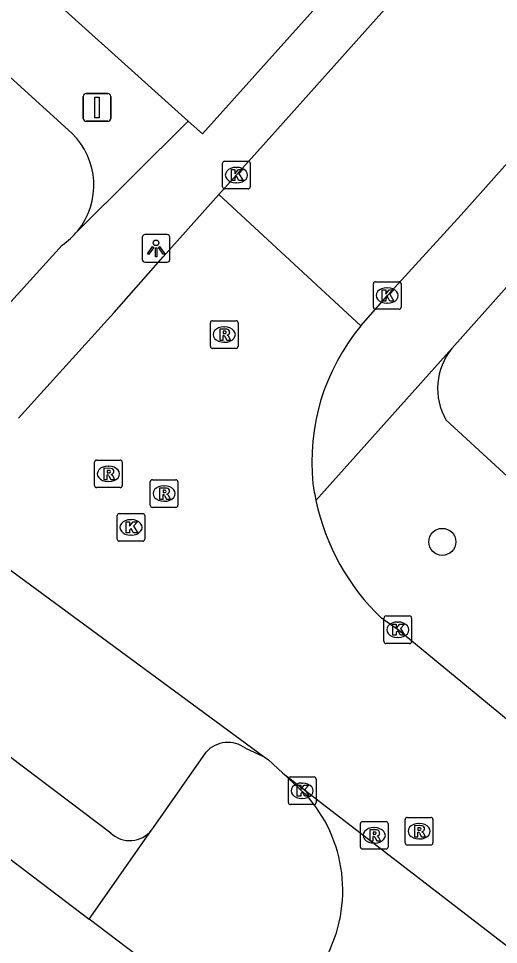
# Model space of a CAD drawing. Extents: x 159040 to 160094, y 381214 to 382518.
# Drawn here: x 159405.08 to 159422.45, y 382003.65 to 382037.16 of the extents above; entities that cross this region are included whole.
import ezdxf

# ---------------------------------------------------------------- set-up
doc = ezdxf.new("R2010")
doc.units = 0
for name, color, linetype in [('IMGEO_Afsluitpaal', 7, 'Continuous'), ('IMGEO_Boom', 7, 'Continuous'), ('IMGEO_Kolk', 7, 'Continuous'), ('IMGEO_Lichtpunt', 7, 'Continuous'), ('IMGEO_Rijbaan_lokaal_open', 7, 'Continuous'), ('IMGEO_Rioolput', 7, 'Continuous'), ('IMGEO_Voetpad_open', 7, 'Continuous')]:
    doc.layers.add(name, color=color, linetype=linetype)

msp = doc.modelspace()

# ---------------------------------------------------------------- linework, layer by layer
at = {"layer": 'IMGEO_Afsluitpaal'}
for p, q in [((159407.422, 382033.545), (159407.422, 382034.345)), ((159407.422, 382034.345), (159407.422, 382033.545)), ((159407.522, 382034.445), (159408.312, 382034.445)), ((159408.312, 382034.445), (159407.522, 382034.445)), ((159408.412, 382034.345), (159408.412, 382033.545)), ((159408.412, 382033.545), (159408.412, 382034.345)), ((159408.312, 382033.445), (159407.522, 382033.445)), ((159407.522, 382033.445), (159408.312, 382033.445))]:
    msp.add_line(p, q, dxfattribs=at)
msp.add_lwpolyline([(159407.842, 382034.32), (159407.992, 382034.32), (159407.992, 382033.57), (159407.842, 382033.57), (159407.842, 382034.32)], dxfattribs=at)
for centre, start, end in [((159407.522, 382034.345), 90, 180), ((159407.522, 382034.345), 90, 180), ((159408.312, 382034.345), 0, 90), ((159408.312, 382034.345), 360, 90), ((159407.522, 382033.545), 180, 270), ((159407.522, 382033.545), 180, 270), ((159408.312, 382033.545), 270, 0), ((159408.312, 382033.545), 270, 0)]:
    msp.add_arc(centre, 0.1, start, end, dxfattribs=at)
at = {"layer": 'IMGEO_Boom'}
msp.add_circle((159420.415, 382018.225), 0.489, dxfattribs=at)
at = {"layer": 'IMGEO_Kolk'}
for p, q in [((159412.462, 382031.071), (159412.462, 382031.923)), ((159412.537, 382031.997), (159413.389, 382031.997)), ((159413.463, 382031.923), (159413.463, 382031.071)), ((159412.95, 382031.777), (159412.975, 382031.777)), ((159412.973, 382031.217), (159412.948, 382031.217)), ((159413.389, 382030.997), (159412.537, 382030.997)), ((159417.923, 382026.714), (159417.923, 382027.566)), ((159417.998, 382027.64), (159418.85, 382027.64)), ((159418.924, 382027.566), (159418.924, 382026.714)), ((159418.411, 382027.42), (159418.436, 382027.42)), ((159418.434, 382026.86), (159418.409, 382026.86)), ((159418.85, 382026.64), (159417.998, 382026.64)), ((159408.647, 382018.322), (159408.647, 382019.174)), ((159408.722, 382019.248), (159409.574, 382019.248)), ((159409.648, 382019.174), (159409.648, 382018.322)), ((159409.135, 382019.028), (159409.16, 382019.028)), ((159409.158, 382018.468), (159409.133, 382018.468)), ((159409.574, 382018.248), (159408.722, 382018.248)), ((159418.306, 382014.617), (159418.306, 382015.469)), ((159418.381, 382015.543), (159419.233, 382015.543)), ((159419.307, 382015.469), (159419.307, 382014.617)), ((159418.794, 382015.323), (159418.819, 382015.323)), ((159419.233, 382014.543), (159418.381, 382014.543)), ((159418.817, 382014.763), (159418.792, 382014.763)), ((159414.846, 382008.79), (159414.846, 382009.642)), ((159414.921, 382009.716), (159415.773, 382009.716)), ((159415.334, 382009.496), (159415.359, 382009.496)), ((159415.847, 382009.642), (159415.847, 382008.79)), ((159415.357, 382008.936), (159415.332, 382008.936)), ((159415.773, 382008.716), (159414.921, 382008.716))]:
    msp.add_line(p, q, dxfattribs=at)
for points in [[(159412.462, 382031.071), (159412.462, 382031.923)], [(159412.537, 382031.997), (159413.389, 382031.997)], [(159413.463, 382031.923), (159413.463, 382031.071)], [(159412.783, 382031.697), (159412.906, 382031.697), (159412.906, 382031.546), (159413.036, 382031.697), (159413.2, 382031.697), (159413.054, 382031.546), (159413.207, 382031.297), (159413.055, 382031.297), (159412.97, 382031.461), (159412.906, 382031.394), (159412.906, 382031.297), (159412.783, 382031.297), (159412.783, 382031.697)], [(159413.389, 382030.997), (159412.537, 382030.997)], [(159417.923, 382026.714), (159417.923, 382027.566)], [(159417.998, 382027.64), (159418.85, 382027.64)], [(159418.924, 382027.566), (159418.924, 382026.714)], [(159418.244, 382027.34), (159418.367, 382027.34), (159418.367, 382027.189), (159418.497, 382027.34), (159418.661, 382027.34), (159418.515, 382027.189), (159418.668, 382026.94), (159418.516, 382026.94), (159418.431, 382027.104), (159418.367, 382027.037), (159418.367, 382026.94), (159418.244, 382026.94), (159418.244, 382027.34)], [(159418.85, 382026.64), (159417.998, 382026.64)], [(159408.647, 382018.322), (159408.647, 382019.174)], [(159408.722, 382019.248), (159409.574, 382019.248)], [(159409.648, 382019.174), (159409.648, 382018.322)], [(159408.968, 382018.948), (159409.091, 382018.948), (159409.091, 382018.797), (159409.221, 382018.948), (159409.385, 382018.948), (159409.239, 382018.797), (159409.392, 382018.548), (159409.24, 382018.548), (159409.155, 382018.712), (159409.091, 382018.645), (159409.091, 382018.548), (159408.968, 382018.548), (159408.968, 382018.948)], [(159409.574, 382018.248), (159408.722, 382018.248)], [(159418.306, 382014.617), (159418.306, 382015.469)], [(159418.381, 382015.543), (159419.233, 382015.543)], [(159419.307, 382015.469), (159419.307, 382014.617)], [(159418.627, 382015.243), (159418.75, 382015.243), (159418.75, 382015.092), (159418.88, 382015.243), (159419.044, 382015.243), (159418.898, 382015.092), (159419.051, 382014.843), (159418.899, 382014.843), (159418.814, 382015.007), (159418.75, 382014.94), (159418.75, 382014.843), (159418.627, 382014.843), (159418.627, 382015.243)], [(159419.233, 382014.543), (159418.381, 382014.543)], [(159414.846, 382008.79), (159414.846, 382009.642)], [(159414.921, 382009.716), (159415.773, 382009.716)], [(159415.847, 382009.642), (159415.847, 382008.79)], [(159415.167, 382009.416), (159415.29, 382009.416), (159415.29, 382009.265), (159415.42, 382009.416), (159415.584, 382009.416), (159415.438, 382009.265), (159415.591, 382009.016), (159415.439, 382009.016), (159415.354, 382009.18), (159415.29, 382009.113), (159415.29, 382009.016), (159415.167, 382009.016), (159415.167, 382009.416)], [(159415.773, 382008.716), (159414.921, 382008.716)]]:
    msp.add_lwpolyline(points, dxfattribs=at)
for centre, start, end in [((159412.539, 382031.921), 91.552, 178.448), ((159412.539, 382031.921), 91.552, 178.448), ((159413.387, 382031.921), 1.552, 88.448), ((159413.387, 382031.921), 1.552, 88.448), ((159412.539, 382031.073), 181.552, 268.448), ((159412.539, 382031.073), 181.552, 268.448), ((159413.387, 382031.073), 271.552, 358.448), ((159413.387, 382031.073), 271.552, 358.448), ((159418, 382027.564), 91.552, 178.448), ((159418, 382027.564), 91.552, 178.448), ((159418.848, 382027.564), 1.552, 88.448), ((159418.848, 382027.564), 1.552, 88.448), ((159418, 382026.716), 181.552, 268.448), ((159418, 382026.716), 181.552, 268.448), ((159418.848, 382026.716), 271.552, 358.448), ((159418.848, 382026.716), 271.552, 358.448), ((159408.724, 382019.172), 91.552, 178.448), ((159408.724, 382019.172), 91.552, 178.448), ((159409.572, 382019.172), 1.552, 88.448), ((159409.572, 382019.172), 1.552, 88.448), ((159408.724, 382018.324), 181.552, 268.448), ((159408.724, 382018.324), 181.552, 268.448), ((159409.572, 382018.324), 271.552, 358.448), ((159409.572, 382018.324), 271.552, 358.448), ((159418.383, 382015.467), 91.552, 178.448), ((159418.383, 382015.467), 91.552, 178.448), ((159419.231, 382015.467), 1.552, 88.448), ((159419.231, 382015.467), 1.552, 88.448), ((159418.383, 382014.619), 181.552, 268.448), ((159418.383, 382014.619), 181.552, 268.448), ((159419.231, 382014.619), 271.552, 358.448), ((159419.231, 382014.619), 271.552, 358.448), ((159414.923, 382009.64), 91.552, 178.448), ((159414.923, 382009.64), 91.552, 178.448), ((159415.771, 382009.64), 1.552, 88.448), ((159415.771, 382009.64), 1.552, 88.448), ((159414.923, 382008.792), 181.552, 268.448), ((159414.923, 382008.792), 181.552, 268.448), ((159415.771, 382008.792), 271.552, 358.448), ((159415.771, 382008.792), 271.552, 358.448)]:
    msp.add_arc(centre, 0.0765, start, end, dxfattribs=at)
for centre, major_axis, ratio, start_param, end_param in [((159412.949, 382031.497), (-0.387, 0.002), 0.722429, 4.712389, 7.853982), ((159412.974, 382031.497), (-0.39, 0.002), 0.717154, 1.570796, 4.712389), ((159418.41, 382027.14), (-0.387, 0.002), 0.722429, 4.712389, 7.853982), ((159418.435, 382027.14), (-0.39, 0.002), 0.717154, 1.570796, 4.712389), ((159409.134, 382018.748), (-0.387, 0.002), 0.722429, 4.712389, 7.853982), ((159409.159, 382018.748), (-0.39, 0.002), 0.717154, 1.570796, 4.712389), ((159418.793, 382015.043), (-0.387, 0.002), 0.722429, 4.712389, 7.853982), ((159418.818, 382015.043), (-0.39, 0.002), 0.717154, 1.570796, 4.712389), ((159415.333, 382009.216), (-0.387, 0.002), 0.722429, 4.712389, 7.853982), ((159415.358, 382009.216), (-0.39, 0.002), 0.717154, 1.570796, 4.712389)]:
    msp.add_ellipse(centre, major_axis=major_axis, ratio=ratio, start_param=start_param, end_param=end_param, dxfattribs=at)
at = {"layer": 'IMGEO_Lichtpunt'}
for p, q in [((159409.556, 382029.247), (159409.556, 382028.44)), ((159409.556, 382029.247), (159409.556, 382028.44)), ((159410.458, 382029.342), (159409.65, 382029.342)), ((159410.458, 382029.342), (159409.65, 382029.342)), ((159410.552, 382028.44), (159410.552, 382029.247)), ((159410.552, 382028.44), (159410.552, 382029.247)), ((159409.65, 382028.346), (159410.458, 382028.346)), ((159409.65, 382028.346), (159410.458, 382028.346))]:
    msp.add_line(p, q, dxfattribs=at)
for points in [[(159409.93, 382028.911), (159409.969, 382028.883), (159409.781, 382028.621), (159409.743, 382028.648), (159409.93, 382028.911)], [(159410.032, 382028.863), (159410.079, 382028.863), (159410.079, 382028.541), (159410.032, 382028.541), (159410.032, 382028.863)], [(159410.142, 382028.883), (159410.18, 382028.91), (159410.367, 382028.648), (159410.328, 382028.62), (159410.142, 382028.883)]]:
    msp.add_lwpolyline(points, dxfattribs=at)
msp.add_circle((159410.055, 382029.045), 0.0994, dxfattribs=at)
for centre, start, end in [((159409.65, 382029.247), 90, 180), ((159409.65, 382029.247), 90, 180), ((159410.458, 382029.247), 0, 90), ((159410.458, 382029.247), 0, 90), ((159409.65, 382028.44), 180, 270), ((159409.65, 382028.44), 180, 270), ((159410.458, 382028.44), 270, 0), ((159410.458, 382028.44), 270, 360)]:
    msp.add_arc(centre, 0.0946, start, end, dxfattribs=at)
at = {"layer": 'IMGEO_Rijbaan_lokaal_open'}
for points in [[(159484.51, 382111.174), (159481.021, 382107.349), (159474.838, 382100.428), (159466.594, 382091.206), (159459.375, 382083.3), (159449.46, 382072.146), (159446.424, 382068.776), (159443.761, 382065.82), (159436.593, 382057.833), (159429.233, 382049.65), (159421.179, 382040.701), (159414.041, 382032.697), (159412.333, 382030.791)], [(159417.471, 382026.041), (159418.427, 382027.145), (159421.101, 382030.063), (159436.695, 382047.561), (159444.758, 382056.431), (159447.825, 382059.867), (159456.22, 382069.32), (159461.578, 382075.157), (159466.546, 382080.765), (159473.262, 382088.194), (159486.13, 382102.405), (159490.537, 382107.476)], [(159405.075, 382022.706), (159408.179, 382026.131), (159408.537, 382026.522), (159410.311, 382028.535), (159412.333, 382030.791)], [(159412.333, 382030.791), (159417.471, 382026.041)], [(159403.117, 382018.417), (159413.97, 382010.442)], [(159493.902, 381953.566), (159490.011, 381956.729), (159478.439, 381966.173), (159470.716, 381972.439), (159465.366, 381976.894), (159453.588, 381986.5), (159445.068, 381993.5), (159438.342, 381999.131), (159437.228, 382000), (159436.96, 382000.209), (159433.343, 382003.032), (159431.111, 382004.883), (159430.938, 382005.027), (159428.686, 382006.888), (159423.484, 382011.193), (159418.831, 382015.025), (159418.213, 382015.458)], [(159413.97, 382010.442), (159414.131, 382010.342), (159414.649, 382009.857)], [(159414.649, 382009.857), (159428.781, 381998.963)], [(159414.649, 382009.857), (159415.443, 382009.112)]]:
    msp.add_lwpolyline(points, dxfattribs=at)
for centre, radius, start, end in [((159423.369, 382021.129), 7.676, 140.2092, 185.9805), ((159424.189, 382021.516), 8.537, 187.9929, 192.1723), ((159424.038, 382021.487), 8.384, 192.1959, 225.9842), ((159411.657, 382005.609), 5.158, 331.3786, 42.7817)]:
    msp.add_arc(centre, radius, start, end, dxfattribs=at)
at = {"layer": 'IMGEO_Rioolput'}
for p, q in [((159412.098, 382026.227), (159412.95, 382026.227)), ((159412.023, 382025.301), (159412.023, 382026.153)), ((159412.511, 382026.007), (159412.536, 382026.007)), ((159413.024, 382026.153), (159413.024, 382025.301)), ((159412.95, 382025.227), (159412.098, 382025.227)), ((159412.534, 382025.447), (159412.509, 382025.447)), ((159407.903, 382021.186), (159408.755, 382021.186)), ((159407.828, 382020.26), (159407.828, 382021.112)), ((159408.316, 382020.966), (159408.341, 382020.966)), ((159408.829, 382021.112), (159408.829, 382020.26)), ((159408.755, 382020.186), (159407.903, 382020.186)), ((159408.339, 382020.406), (159408.314, 382020.406)), ((159409.845, 382019.547), (159409.845, 382020.399)), ((159409.92, 382020.473), (159410.772, 382020.473)), ((159410.333, 382020.253), (159410.358, 382020.253)), ((159410.846, 382020.399), (159410.846, 382019.547)), ((159410.772, 382019.473), (159409.92, 382019.473)), ((159410.356, 382019.693), (159410.331, 382019.693)), ((159417.528, 382008.104), (159418.38, 382008.104)), ((159419.076, 382007.328), (159419.076, 382008.18)), ((159419.151, 382008.254), (159420.003, 382008.254)), ((159420.077, 382008.18), (159420.077, 382007.328)), ((159417.453, 382007.178), (159417.453, 382008.03)), ((159417.941, 382007.884), (159417.966, 382007.884)), ((159418.454, 382008.03), (159418.454, 382007.178)), ((159419.564, 382008.034), (159419.589, 382008.034)), ((159419.587, 382007.474), (159419.562, 382007.474)), ((159418.38, 382007.104), (159417.528, 382007.104)), ((159417.964, 382007.324), (159417.939, 382007.324)), ((159420.003, 382007.254), (159419.151, 382007.254))]:
    msp.add_line(p, q, dxfattribs=at)
for points in [[(159412.098, 382026.227), (159412.95, 382026.227)], [(159412.023, 382025.301), (159412.023, 382026.153)], [(159412.612, 382025.925), (159412.36, 382025.927), (159412.36, 382025.527)], [(159412.538, 382025.846), (159412.484, 382025.846), (159412.484, 382025.765)], [(159413.024, 382026.153), (159413.024, 382025.301)], [(159412.36, 382025.527), (159412.484, 382025.527), (159412.484, 382025.689), (159412.495, 382025.689)], [(159412.484, 382025.765), (159412.536, 382025.765)], [(159412.542, 382025.66), (159412.613, 382025.527), (159412.753, 382025.527), (159412.688, 382025.653)], [(159412.95, 382025.227), (159412.098, 382025.227)], [(159407.903, 382021.186), (159408.755, 382021.186)], [(159407.828, 382020.26), (159407.828, 382021.112)], [(159408.417, 382020.884), (159408.165, 382020.886), (159408.165, 382020.486)], [(159408.829, 382021.112), (159408.829, 382020.26)], [(159408.165, 382020.486), (159408.289, 382020.486), (159408.289, 382020.648), (159408.3, 382020.648)], [(159408.343, 382020.805), (159408.289, 382020.805), (159408.289, 382020.724)], [(159408.289, 382020.724), (159408.341, 382020.724)], [(159408.347, 382020.619), (159408.418, 382020.486), (159408.558, 382020.486), (159408.493, 382020.612)], [(159408.755, 382020.186), (159407.903, 382020.186)], [(159409.845, 382019.547), (159409.845, 382020.399)], [(159409.92, 382020.473), (159410.772, 382020.473)], [(159410.434, 382020.171), (159410.182, 382020.173), (159410.182, 382019.773)], [(159410.846, 382020.399), (159410.846, 382019.547)], [(159410.182, 382019.773), (159410.306, 382019.773), (159410.306, 382019.935), (159410.317, 382019.935)], [(159410.36, 382020.092), (159410.306, 382020.092), (159410.306, 382020.011)], [(159410.306, 382020.011), (159410.358, 382020.011)], [(159410.364, 382019.906), (159410.435, 382019.773), (159410.575, 382019.773), (159410.51, 382019.899)], [(159410.772, 382019.473), (159409.92, 382019.473)], [(159417.528, 382008.104), (159418.38, 382008.104)], [(159419.076, 382007.328), (159419.076, 382008.18)], [(159419.151, 382008.254), (159420.003, 382008.254)], [(159420.077, 382008.18), (159420.077, 382007.328)], [(159417.453, 382007.178), (159417.453, 382008.03)], [(159418.042, 382007.802), (159417.79, 382007.804), (159417.79, 382007.404)], [(159418.454, 382008.03), (159418.454, 382007.178)], [(159419.665, 382007.952), (159419.413, 382007.954), (159419.413, 382007.554)], [(159419.591, 382007.873), (159419.537, 382007.873), (159419.537, 382007.792)], [(159419.537, 382007.792), (159419.589, 382007.792)], [(159417.79, 382007.404), (159417.914, 382007.404), (159417.914, 382007.566), (159417.925, 382007.566)], [(159417.968, 382007.723), (159417.914, 382007.723), (159417.914, 382007.642)], [(159417.914, 382007.642), (159417.966, 382007.642)], [(159417.972, 382007.537), (159418.043, 382007.404), (159418.183, 382007.404), (159418.118, 382007.53)], [(159419.413, 382007.554), (159419.537, 382007.554), (159419.537, 382007.716), (159419.548, 382007.716)], [(159419.595, 382007.687), (159419.666, 382007.554), (159419.806, 382007.554), (159419.741, 382007.68)], [(159418.38, 382007.104), (159417.528, 382007.104)], [(159420.003, 382007.254), (159419.151, 382007.254)]]:
    msp.add_lwpolyline(points, dxfattribs=at)
for centre, radius, start, end in [((159412.1, 382026.151), 0.0765, 91.552, 178.448), ((159412.1, 382026.151), 0.0765, 91.552, 178.448), ((159412.948, 382026.151), 0.0765, 1.552, 88.448), ((159412.948, 382026.151), 0.0765, 1.552, 88.448), ((159412.544, 382025.75), 0.0964, 77.0061, 93.1865), ((159412.558, 382025.807), 0.0378, 276.6634, 79.6772), ((159412.611, 382025.815), 0.109, 350.3612, 89.416), ((159412.494, 382025.636), 0.0533, 26.0293, 88.6989), ((159412.52, 382025.954), 0.19, 274.7715, 282.9687), ((159412.609, 382025.815), 0.112, 277.5842, 350.9817), ((159412.593, 382025.6), 0.108, 29.5134, 73.7905), ((159412.1, 382025.303), 0.0765, 181.552, 268.448), ((159412.1, 382025.303), 0.0765, 181.552, 268.448), ((159412.948, 382025.303), 0.0765, 271.552, 358.448), ((159412.948, 382025.303), 0.0765, 271.552, 358.448), ((159407.905, 382021.11), 0.0765, 91.552, 178.448), ((159407.905, 382021.11), 0.0765, 91.552, 178.448), ((159408.753, 382021.11), 0.0765, 1.552, 88.448), ((159408.753, 382021.11), 0.0765, 1.552, 88.448), ((159408.416, 382020.774), 0.109, 350.3612, 89.416), ((159408.299, 382020.595), 0.0533, 26.0293, 88.6989), ((159408.325, 382020.913), 0.19, 274.7715, 282.9687), ((159408.349, 382020.709), 0.0964, 77.0061, 93.1865), ((159408.363, 382020.766), 0.0378, 276.6634, 79.6772), ((159408.414, 382020.774), 0.112, 277.5842, 350.9817), ((159408.398, 382020.559), 0.108, 29.5134, 73.7905), ((159407.905, 382020.262), 0.0765, 181.552, 268.448), ((159407.905, 382020.262), 0.0765, 181.552, 268.448), ((159408.753, 382020.262), 0.0765, 271.552, 358.448), ((159408.753, 382020.262), 0.0765, 271.552, 358.448), ((159409.922, 382020.397), 0.0765, 91.552, 178.448), ((159409.922, 382020.397), 0.0765, 91.552, 178.448), ((159410.433, 382020.061), 0.109, 350.3612, 89.416), ((159410.77, 382020.397), 0.0765, 1.552, 88.448), ((159410.77, 382020.397), 0.0765, 1.552, 88.448), ((159410.316, 382019.882), 0.0533, 26.0293, 88.6989), ((159410.342, 382020.2), 0.19, 274.7715, 282.9687), ((159410.366, 382019.996), 0.0964, 77.0061, 93.1865), ((159410.38, 382020.053), 0.0378, 276.6634, 79.6772), ((159410.431, 382020.061), 0.112, 277.5842, 350.9817), ((159410.415, 382019.846), 0.108, 29.5134, 73.7905), ((159409.922, 382019.549), 0.0765, 181.552, 268.448), ((159409.922, 382019.549), 0.0765, 181.552, 268.448), ((159410.77, 382019.549), 0.0765, 271.552, 358.448), ((159410.77, 382019.549), 0.0765, 271.552, 358.448), ((159417.53, 382008.028), 0.0765, 91.552, 178.448), ((159417.53, 382008.028), 0.0765, 91.552, 178.448), ((159418.378, 382008.028), 0.0765, 1.552, 88.448), ((159418.378, 382008.028), 0.0765, 1.552, 88.448), ((159419.153, 382008.178), 0.0765, 91.552, 178.448), ((159419.153, 382008.178), 0.0765, 91.552, 178.448), ((159420.001, 382008.178), 0.0765, 1.552, 88.448), ((159420.001, 382008.178), 0.0765, 1.552, 88.448), ((159418.041, 382007.692), 0.109, 350.3612, 89.416), ((159419.573, 382007.981), 0.19, 274.7715, 282.9687), ((159419.597, 382007.777), 0.0964, 77.0061, 93.1865), ((159419.611, 382007.834), 0.0378, 276.6634, 79.6772), ((159419.664, 382007.842), 0.109, 350.3612, 89.416), ((159419.662, 382007.842), 0.112, 277.5842, 350.9817), ((159417.924, 382007.513), 0.0533, 26.0293, 88.6989), ((159417.95, 382007.831), 0.19, 274.7715, 282.9687), ((159417.974, 382007.627), 0.0964, 77.0061, 93.1865), ((159417.988, 382007.684), 0.0378, 276.6634, 79.6772), ((159418.039, 382007.692), 0.112, 277.5842, 350.9817), ((159418.023, 382007.477), 0.108, 29.5134, 73.7905), ((159419.547, 382007.663), 0.0533, 26.0293, 88.6989), ((159419.646, 382007.627), 0.108, 29.5134, 73.7905), ((159417.53, 382007.18), 0.0765, 181.552, 268.448), ((159417.53, 382007.18), 0.0765, 181.552, 268.448), ((159418.378, 382007.18), 0.0765, 271.552, 358.448), ((159418.378, 382007.18), 0.0765, 271.552, 358.448), ((159419.153, 382007.33), 0.0765, 181.552, 268.448), ((159419.153, 382007.33), 0.0765, 181.552, 268.448), ((159420.001, 382007.33), 0.0765, 271.552, 358.448), ((159420.001, 382007.33), 0.0765, 271.552, 358.448)]:
    msp.add_arc(centre, radius, start, end, dxfattribs=at)
for centre, major_axis, ratio, start_param, end_param in [((159412.51, 382025.727), (-0.387, 0.002), 0.722429, 4.712389, 7.853982), ((159412.535, 382025.727), (-0.39, 0.002), 0.717154, 1.570796, 4.712389), ((159408.315, 382020.686), (-0.387, 0.002), 0.722429, 4.712389, 7.853982), ((159408.34, 382020.686), (-0.39, 0.002), 0.717154, 1.570796, 4.712389), ((159410.332, 382019.973), (-0.387, 0.002), 0.722429, 4.712389, 7.853982), ((159410.357, 382019.973), (-0.39, 0.002), 0.717154, 1.570796, 4.712389), ((159417.94, 382007.604), (-0.387, 0.002), 0.722429, 4.712389, 7.853982), ((159417.965, 382007.604), (-0.39, 0.002), 0.717154, 1.570796, 4.712389), ((159419.563, 382007.754), (-0.387, 0.002), 0.722429, 4.712389, 7.853982), ((159419.588, 382007.754), (-0.39, 0.002), 0.717154, 1.570796, 4.712389)]:
    msp.add_ellipse(centre, major_axis=major_axis, ratio=ratio, start_param=start_param, end_param=end_param, dxfattribs=at)
at = {"layer": 'IMGEO_Voetpad_open'}
for points in [[(159411.223, 382033.447), (159386.52, 382055.672)], [(159420.759, 382025.224), (159440.696, 382047.571), (159445.905, 382053.353)], [(159426.898, 382049.904), (159411.732, 382032.989), (159411.223, 382033.447)], [(159402.528, 382037.064), (159407.011, 382033.011)], [(159411.223, 382033.447), (159407.213, 382029.474)], [(159406.658, 382028.966), (159401.074, 382022.805)], [(159415.844, 382019.716), (159420.759, 382025.224)], [(159435.825, 382008.602), (159434.747, 382009.592), (159420.547, 382022.636)], [(159384.813, 382021.909), (159407.637, 382004.575)], [(159408.415, 382007.686), (159402.125, 382012.426), (159401.208, 382013.131)], [(159409.892, 382007.795), (159409.957, 382007.888), (159411.869, 382010.619)], [(159413.29, 382010.753), (159413.97, 382010.442)], [(159407.637, 382004.575), (159409.892, 382007.795)], [(159411.089, 382001.953), (159407.637, 382004.575)]]:
    msp.add_lwpolyline(points, dxfattribs=at)
for centre, radius, start, end in [((159405.185, 382031.132), 2.619, 320.7179, 45.8194), ((159405.191, 382031.126), 2.611, 304.1841, 320.7526), ((159422.552, 382023.774), 2.305, 141.041, 209.593), ((159412.653, 382009.91), 1.057, 52.9226, 137.8515), ((159409.104, 382008.416), 1.004, 226.6775, 321.7639)]:
    msp.add_arc(centre, radius, start, end, dxfattribs=at)

doc.saveas('drawing.dxf')
